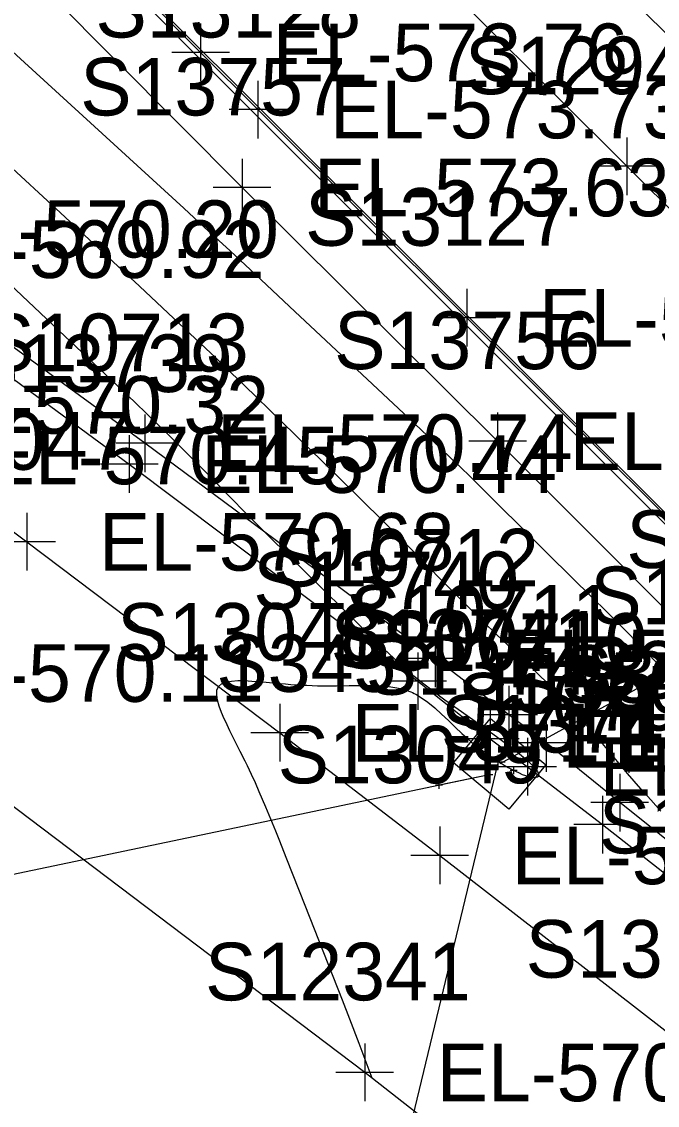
# Model space of a CAD drawing. Extents: x 1729869 to 1735532, y 648588 to 653771.
# Drawn here: x 1730945.5 to 1730989.6, y 652237.7 to 652312.9 of the extents above; entities that cross this region are included whole.
import ezdxf

# ---------------------------------------------------------------- set-up
doc = ezdxf.new("R2010")
doc.units = 0
for name, color, linetype in [('SURVEY - CENTERLINE - Preliminary', 7, 'Continuous'), ('SURVEY - CONTOURS - Intermediate with optional Text', 7, 'Continuous'), ('SURVEY - DRAINAGE - Area Shapes', 7, 'Continuous'), ('SURVEY - DRAINAGE - Storm Sewer', 7, 'Continuous'), ('SURVEY - DRAINAGE - Storm Sewer - Points - Locators', 7, 'Continuous'), ('SURVEY - DRAINAGE - Storm Sewer - Points - Numbers', 7, 'Continuous'), ('SURVEY - DRAINAGE - Storm Sewer Text', 7, 'Continuous'), ('SURVEY - DTM - Breaklines', 7, 'Continuous'), ('SURVEY - DTM - Breaklines - Points - Elevations', 7, 'Continuous'), ('SURVEY - DTM - Breaklines - Points - Locators', 7, 'Continuous'), ('SURVEY - DTM - Breaklines - Points - Numbers', 7, 'Continuous'), ('SURVEY - DTM - Spot Points - Point Numbers', 7, 'Continuous'), ('SURVEY - MISCELLANEOUS - Bottom of MH and CB', 7, 'Continuous'), ('SURVEY - MISCELLANEOUS - Bottom of MH and CB - Points - Numbers', 7, 'Continuous'), ('SURVEY - TRANSPORTATION - Features', 7, 'Continuous'), ('SURVEY - TRANSPORTATION - Features - Points - Elevations', 7, 'Continuous'), ('SURVEY - TRANSPORTATION - Features - Points - Locators', 7, 'Continuous'), ('SURVEY - TRANSPORTATION - Features - Points - Numbers', 7, 'Continuous'), ('SURVEY - TRANSPORTATION - Roads', 7, 'Continuous'), ('SURVEY - TRANSPORTATION - Roads - Points - Elevations', 7, 'Continuous'), ('SURVEY - TRANSPORTATION - Roads - Points - Locators', 7, 'Continuous'), ('SURVEY - TRANSPORTATION - Roads - Points - Numbers', 7, 'Continuous')]:
    doc.layers.add(name, color=color, linetype=linetype)

msp = doc.modelspace()

# ---------------------------------------------------------------- linework, layer by layer
at = {"layer": 'SURVEY - CENTERLINE - Preliminary'}
msp.add_line((1730712.736, 652555.602), (1731137.475, 652131.737), dxfattribs=at)
at = {"layer": 'SURVEY - CONTOURS - Intermediate with optional Text'}
for points in [[(1730989.724, 652268.194), (1730988.668, 652269.286), (1730987.552, 652270.43), (1730986.744, 652271.25), (1730986.095, 652271.9), (1730985.017, 652272.97), (1730983.678, 652274.286), (1730981.957, 652275.977), (1730980.665, 652277.256), (1730978.071, 652279.842), (1730977.325, 652280.582), (1730976.632, 652281.262), (1730975.873, 652281.999), (1730975.298, 652282.55), (1730974.516, 652283.291), (1730972.325, 652285.353), (1730969.086, 652288.392), (1730964.421, 652292.773), (1730961.677, 652295.334), (1730959.917, 652296.971), (1730958.123, 652298.63), (1730956.708, 652299.931), (1730945.655, 652310.045), (1730942.241, 652313.159)], [(1730989.814, 652258.086), (1730989.12, 652258.861), (1730988.435, 652259.636), (1730987.97, 652260.17), (1730987.521, 652260.691), (1730987.164, 652261.112), (1730985.767, 652262.775), (1730985.266, 652263.366), (1730984.776, 652263.934), (1730984.286, 652264.491), (1730983.946, 652264.871), (1730983.604, 652265.245), (1730983.191, 652265.688), (1730982.947, 652265.945), (1730982.699, 652266.202), (1730982.448, 652266.459), (1730981.933, 652266.978), (1730981.34, 652267.563), (1730980.724, 652268.159), (1730980.025, 652268.828), (1730978.398, 652270.375), (1730977.547, 652271.193), (1730976.818, 652271.904), (1730976.295, 652272.421), (1730975.653, 652273.063), (1730974.673, 652274.053), (1730972.527, 652276.225), (1730971.527, 652277.231), (1730970.598, 652278.157), (1730968.982, 652279.752), (1730967.323, 652281.383), (1730963.506, 652285.113), (1730960.897, 652287.65), (1730960.006, 652288.509), (1730958.924, 652289.542), (1730957.506, 652290.884), (1730956.018, 652292.284), (1730953.624, 652294.523), (1730951.813, 652296.207), (1730948.152, 652299.605), (1730944.195, 652303.276)], [(1730969.778, 652239.546), (1730968.872, 652241.944), (1730968.227, 652243.635), (1730967.713, 652244.962), (1730965.141, 652251.523), (1730963.871, 652254.751), (1730963.324, 652256.125), (1730963.096, 652256.688), (1730962.867, 652257.25), (1730962.637, 652257.808), (1730962.406, 652258.36), (1730962.175, 652258.902), (1730961.944, 652259.433), (1730961.673, 652260.042), (1730961.4, 652260.636), (1730961.123, 652261.222), (1730960.96, 652261.559), (1730960.627, 652262.232), (1730959.914, 652263.66), (1730959.712, 652264.074), (1730959.615, 652264.281), (1730959.519, 652264.489), (1730959.326, 652264.937), (1730959.163, 652265.371), (1730959.047, 652265.78), (1730958.991, 652266.151), (1730959.011, 652266.472), (1730959.122, 652266.73), (1730959.334, 652266.918), (1730959.636, 652267.043), (1730960.012, 652267.115), (1730960.448, 652267.144), (1730960.927, 652267.14), (1730961.434, 652267.115), (1730961.814, 652267.087), (1730962.199, 652267.056), (1730963.368, 652266.949), (1730963.758, 652266.915), (1730964.132, 652266.884), (1730964.504, 652266.858), (1730964.874, 652266.835), (1730965.243, 652266.816), (1730965.611, 652266.8), (1730965.978, 652266.79), (1730966.418, 652266.783), (1730966.857, 652266.781), (1730967.297, 652266.783), (1730968.179, 652266.795), (1730969.212, 652266.811), (1730969.8, 652266.808), (1730970.38, 652266.787), (1730970.949, 652266.737), (1730971.5, 652266.65), (1730972.029, 652266.517), (1730972.176, 652266.47), (1730972.32, 652266.417), (1730972.463, 652266.36), (1730972.58, 652266.309), (1730972.695, 652266.254), (1730972.809, 652266.197), (1730972.923, 652266.135), (1730973.035, 652266.071), (1730973.146, 652266.003), (1730973.645, 652265.656), (1730974.131, 652265.256), (1730974.606, 652264.822), (1730975.075, 652264.369), (1730975.539, 652263.915), (1730976.002, 652263.476), (1730976.346, 652263.168), (1730976.689, 652262.878), (1730977.03, 652262.603), (1730977.369, 652262.345), (1730977.702, 652262.101), (1730978.03, 652261.873), (1730978.355, 652261.656), (1730978.673, 652261.452), (1730978.952, 652261.282), (1730979.227, 652261.123), (1730979.497, 652260.975), (1730979.741, 652260.849), (1730979.978, 652260.736), (1730980.207, 652260.637), (1730980.424, 652260.555), (1730980.627, 652260.492), (1730980.814, 652260.449), (1730980.953, 652260.431), (1730981.076, 652260.428), (1730981.181, 652260.44), (1730981.266, 652260.465), (1730981.327, 652260.505), (1730981.362, 652260.559), (1730981.37, 652260.612), (1730981.36, 652260.674), (1730981.333, 652260.744), (1730981.291, 652260.82), (1730981.234, 652260.902), (1730981.165, 652260.99), (1730981.093, 652261.073), (1730980.969, 652261.204), (1730980.848, 652261.323), (1730980.683, 652261.476), (1730980.502, 652261.635), (1730980.406, 652261.717), (1730980.146, 652261.932), (1730979.866, 652262.156), (1730979.571, 652262.386), (1730979.264, 652262.62), (1730978.947, 652262.856), (1730978.408, 652263.251), (1730977.753, 652263.722), (1730976.766, 652264.421), (1730975.759, 652265.132), (1730975.301, 652265.457), (1730974.838, 652265.79), (1730974.375, 652266.13), (1730973.915, 652266.474), (1730973.379, 652266.891), (1730973.05, 652267.156), (1730972.685, 652267.459), (1730972.376, 652267.723), (1730972.273, 652267.813), (1730971.815, 652268.22), (1730971.353, 652268.642), (1730970.887, 652269.077), (1730970.42, 652269.522), (1730969.952, 652269.973), (1730969.144, 652270.76), (1730966.398, 652273.454), (1730963.788, 652276.009), (1730962.798, 652276.985), (1730962.333, 652277.447), (1730962.014, 652277.766), (1730961.126, 652278.66), (1730959.806, 652280.003), (1730958.326, 652281.51), (1730957.454, 652282.394), (1730956.581, 652283.272), (1730955.72, 652284.129), (1730954.927, 652284.907), (1730954.174, 652285.637), (1730953.311, 652286.463), (1730952.003, 652287.705), (1730948.447, 652291.062), (1730942.487, 652296.674)]]:
    msp.add_lwpolyline(points, dxfattribs=at)
at = {"layer": 'SURVEY - DRAINAGE - Area Shapes'}
msp.add_lwpolyline([(1731097.142, 652171.409), (1731011.148, 652256.97), (1730865.03, 652403.158), (1730749.606, 652518.939), (1730781.764, 652550.883), (1730851.291, 652571.58), (1730949.072, 652515.98), (1730982.838, 652438.563), (1731020.351, 652368.14), (1731165.291, 652192.393), (1731281.807, 652137.032), (1731316.797, 652088.672), (1731252.279, 652032.718), (1731179.777, 652109.245)], close=True, dxfattribs=at)
at = {"layer": 'SURVEY - DRAINAGE - Storm Sewer'}
for p, q in [((1731036.514, 652293.091), (1730978.641, 652261.364)), ((1730978.641, 652261.364), (1730978.641, 652261.364)), ((1730977.902, 652260.607), (1730905.157, 652245.342)), ((1730977.902, 652260.607), (1730974.428, 652259.878))]:
    msp.add_line(p, q, dxfattribs=at)
msp.add_lwpolyline([(1730975.44, 652261.437), (1730978.01, 652264.503), (1730981.842, 652261.291), (1730979.272, 652258.225), (1730975.44, 652261.437)], dxfattribs=at)
at = {"layer": 'SURVEY - DRAINAGE - Storm Sewer - Points - Locators'}
for p, q in [((1730979.858, 652260.894), (1730979.358, 652260.894)), ((1730979.608, 652260.644), (1730979.608, 652261.144)), ((1730979.608, 652260.894), (1730979.608, 652260.894)), ((1730979.608, 652260.894), (1730979.608, 652260.894)), ((1730987.876, 652260.981), (1730987.376, 652260.981)), ((1730987.626, 652260.731), (1730987.626, 652261.231)), ((1730987.626, 652260.981), (1730987.626, 652260.981)), ((1730987.626, 652260.981), (1730987.626, 652260.981)), ((1730978.152, 652260.607), (1730977.652, 652260.607)), ((1730978.152, 652260.607), (1730977.652, 652260.607)), ((1730977.902, 652260.357), (1730977.902, 652260.857)), ((1730977.902, 652260.357), (1730977.902, 652260.857)), ((1730977.902, 652260.607), (1730977.902, 652260.607)), ((1730977.902, 652260.607), (1730977.902, 652260.607)), ((1730977.902, 652260.607), (1730977.902, 652260.607)), ((1730977.902, 652260.607), (1730977.902, 652260.607)), ((1730974.678, 652259.878), (1730974.178, 652259.878)), ((1730974.428, 652259.628), (1730974.428, 652260.128)), ((1730974.428, 652259.878), (1730974.428, 652259.878)), ((1730974.428, 652259.878), (1730974.428, 652259.878))]:
    msp.add_line(p, q, dxfattribs=at)
at = {"layer": 'SURVEY - DRAINAGE - Storm Sewer Text'}
msp.add_lwpolyline([(1730978.482, 652261.34), (1730966.252, 652210.501), (1731014.695, 652157.721)], dxfattribs=at)
at = {"layer": 'SURVEY - DTM - Breaklines'}
msp.add_lwpolyline([(1731001.804, 652246.837), (1730986.97, 652258.675), (1730981.863, 652262.82), (1730979.27, 652264.774), (1730974.15, 652268.679), (1730954.012, 652283.621), (1730933.622, 652298.476), (1730913.393, 652313.326), (1730892.983, 652327.762), (1730872.274, 652341.974), (1730851.38, 652356.104), (1730830.504, 652369.859), (1730809.435, 652383.476), (1730788.147, 652396.932), (1730766.91, 652410.117), (1730745.474, 652423.147), (1730723.671, 652435.774), (1730701.831, 652448.311), (1730680.069, 652460.611)], dxfattribs=at)
at = {"layer": 'SURVEY - DTM - Breaklines - Points - Locators'}
for p, q in [((1730954.012, 652285.621), (1730954.012, 652281.621)), ((1730956.012, 652283.621), (1730952.012, 652283.621)), ((1730974.15, 652270.679), (1730974.15, 652266.679)), ((1730976.15, 652268.679), (1730972.15, 652268.679)), ((1730979.27, 652266.774), (1730979.27, 652262.774)), ((1730981.27, 652264.774), (1730977.27, 652264.774)), ((1730981.863, 652264.82), (1730981.863, 652260.82)), ((1730983.863, 652262.82), (1730979.863, 652262.82)), ((1730986.97, 652260.675), (1730986.97, 652256.675)), ((1730988.97, 652258.675), (1730984.97, 652258.675))]:
    msp.add_line(p, q, dxfattribs=at)
at = {"layer": 'SURVEY - MISCELLANEOUS - Bottom of MH and CB'}
for p, q in [((1730978.52, 652260.981), (1730978.52, 652261.981)), ((1730979.02, 652261.481), (1730978.02, 652261.481)), ((1730978.52, 652261.481), (1730978.52, 652261.481)), ((1730978.52, 652261.481), (1730978.52, 652261.481))]:
    msp.add_line(p, q, dxfattribs=at)
at = {"layer": 'SURVEY - TRANSPORTATION - Features'}
for points in [[(1730835.6, 652466.493), (1730856.805, 652445.317), (1730878.032, 652424.109), (1730899.189, 652402.834), (1730920.407, 652381.638), (1730941.598, 652360.404), (1730962.875, 652339.272), (1730984.142, 652318.113), (1731005.396, 652296.96), (1731008.075, 652296.352)], [(1731047.725, 652209.413), (1731050.352, 652211.959), (1731031.534, 652230.733), (1731013.814, 652248.346), (1730996.168, 652266.058), (1730978.494, 652283.764), (1730960.753, 652301.374), (1730943.107, 652319.11), (1730925.408, 652336.717), (1730907.681, 652354.359), (1730890.139, 652372.168), (1730872.363, 652389.742), (1730854.712, 652407.49), (1730837.083, 652425.187), (1730819.286, 652442.675), (1730801.527, 652460.322)], [(1730679.148, 652458.959), (1730700.909, 652446.658), (1730722.72, 652434.139), (1730744.445, 652421.455), (1730765.867, 652408.433), (1730787.104, 652395.248), (1730808.362, 652381.812), (1730829.417, 652368.203), (1730850.292, 652354.449), (1730871.15, 652340.343), (1730891.852, 652326.16), (1730912.257, 652311.717), (1730932.625, 652297.091), (1730952.92, 652282.174), (1730972.943, 652267.104), (1730977.983, 652263.095), (1730980.577, 652261.164), (1730985.786, 652257.149), (1731000.693, 652245.44)]]:
    msp.add_lwpolyline(points, dxfattribs=at)
at = {"layer": 'SURVEY - TRANSPORTATION - Features - Points - Locators'}
for p, q in [((1730960.753, 652303.374), (1730960.753, 652299.374)), ((1730962.753, 652301.374), (1730958.753, 652301.374)), ((1730978.494, 652285.764), (1730978.494, 652281.764)), ((1730952.92, 652284.174), (1730952.92, 652280.174)), ((1730980.494, 652283.764), (1730976.494, 652283.764)), ((1730954.92, 652282.174), (1730950.92, 652282.174)), ((1730972.943, 652269.104), (1730972.943, 652265.104)), ((1730974.943, 652267.104), (1730970.943, 652267.104)), ((1730977.983, 652265.095), (1730977.983, 652261.095)), ((1730980.577, 652263.164), (1730980.577, 652259.164)), ((1730979.983, 652263.095), (1730975.983, 652263.095)), ((1730982.577, 652261.164), (1730978.577, 652261.164)), ((1730985.786, 652259.149), (1730985.786, 652255.149)), ((1730987.786, 652257.149), (1730983.786, 652257.149))]:
    msp.add_line(p, q, dxfattribs=at)
at = {"layer": 'SURVEY - TRANSPORTATION - Roads'}
for points in [[(1730831.15, 652458.88), (1730843.882, 652446.168), (1730863.714, 652426.414), (1730875.025, 652415.105), (1730899.039, 652391.043), (1730910.369, 652379.748), (1730935.764, 652354.333), (1730956.03, 652334.21), (1730971.982, 652318.295), (1730987.466, 652302.848), (1731007.326, 652283.108), (1731032.831, 652257.697), (1731045.572, 652244.982), (1731076.702, 652213.886), (1731092.244, 652198.318)], [(1731097.861, 652171.053), (1731071.042, 652197.973), (1731062.56, 652206.46), (1731042.759, 652226.258), (1731034.268, 652234.739), (1731025.766, 652243.207), (1731017.244, 652251.657), (1730998.779, 652269.963), (1730976.367, 652292.329), (1730961.856, 652306.785), (1730957.876, 652310.753), (1730953.651, 652315.013), (1730930.881, 652337.876), (1730922.712, 652345.955), (1730897.696, 652370.816), (1730890.153, 652378.304), (1730871.708, 652396.621), (1730863.262, 652405.143), (1730856.224, 652412.244), (1730837.876, 652430.653), (1730835.053, 652433.485), (1730822.235, 652446.112)], [(1731241.27, 651992.69), (1731223.347, 652011.521), (1731199.624, 652035.873), (1731178.27, 652056.939), (1731168.217, 652066.679), (1731158.163, 652076.419), (1731140.702, 652092.881), (1731127.539, 652105.157), (1731108.457, 652122.813), (1731083.234, 652145.604), (1731065.183, 652161.415), (1731056.096, 652169.25), (1731043.894, 652179.597), (1731028.642, 652192.531), (1730997.607, 652217.755), (1730969.266, 652239.947), (1730932.567, 652267.672), (1730908.358, 652285.385), (1730872.323, 652310.622), (1730852.595, 652324.285), (1730842.714, 652331.091), (1730807.686, 652354.257)], [(1730937.809, 652282.776), (1730945.81, 652276.779), (1730963.367, 652263.526), (1730974.477, 652255.012), (1730991.852, 652241.521), (1731005.937, 652230.318), (1731010.622, 652226.57), (1731016.868, 652221.574), (1731021.553, 652217.826), (1731029.304, 652211.51), (1731038.59, 652203.912), (1731049.424, 652195.047), (1731054.02, 652191.192), (1731055.535, 652189.887), (1731064.626, 652182.057), (1731072.201, 652175.531), (1731076.714, 652171.579)]]:
    msp.add_lwpolyline(points, dxfattribs=at)
at = {"layer": 'SURVEY - TRANSPORTATION - Roads - Points - Locators'}
for p, q in [((1730957.876, 652312.753), (1730957.876, 652308.753)), ((1730959.876, 652310.753), (1730955.876, 652310.753)), ((1730961.856, 652308.785), (1730961.856, 652304.785)), ((1730963.856, 652306.785), (1730959.856, 652306.785)), ((1730987.466, 652304.848), (1730987.466, 652300.848)), ((1730989.466, 652302.848), (1730985.466, 652302.848)), ((1730976.367, 652294.329), (1730976.367, 652290.329)), ((1730978.367, 652292.329), (1730974.367, 652292.329)), ((1730945.81, 652278.779), (1730945.81, 652274.779)), ((1730947.81, 652276.779), (1730943.81, 652276.779)), ((1730963.367, 652265.526), (1730963.367, 652261.526)), ((1730965.367, 652263.526), (1730961.367, 652263.526)), ((1730974.477, 652257.012), (1730974.477, 652253.012)), ((1730976.477, 652255.012), (1730972.477, 652255.012)), ((1730969.266, 652241.947), (1730969.266, 652237.947)), ((1730971.266, 652239.947), (1730967.266, 652239.947))]:
    msp.add_line(p, q, dxfattribs=at)

# ---------------------------------------------------------------- texts
at = {"layer": 'SURVEY - DRAINAGE - Storm Sewer - Points - Numbers'}
for s, p in [('S345', (1730958.969, 652266.364)), ('S347', (1730984.608, 652265.894)), ('S349', (1730982.902, 652265.607)), ('S349', (1730982.902, 652265.607)), ('S350', (1730979.428, 652264.878))]:
    msp.add_text(s, height=4, dxfattribs=at).set_placement(p)
at = {"layer": 'SURVEY - DTM - Breaklines - Points - Elevations'}
for s, p in [('EL-570.20', (1730938.622, 652296.476)), ('EL-570.74', (1730959.012, 652281.621)), ('EL-571.37', (1730979.15, 652266.679)), ('EL-571.46', (1730984.27, 652262.774)), ('EL-571.54', (1730986.863, 652260.82))]:
    msp.add_text(s, height=4, dxfattribs=at).set_placement(p)
at = {"layer": 'SURVEY - DTM - Breaklines - Points - Numbers'}
for s, p in [('S10713', (1730942.772, 652288.621)), ('S10712', (1730962.91, 652273.679)), ('S10711', (1730968.188, 652269.774)), ('S10710', (1730970.45, 652267.82)), ('S10709', (1730975.715, 652263.675))]:
    msp.add_text(s, height=4, dxfattribs=at).set_placement(p)
at = {"layer": 'SURVEY - DTM - Spot Points - Point Numbers'}
msp.add_text('S108', height=4, dxfattribs=at).set_placement((1730985.518, 652255.148))
at = {"layer": 'SURVEY - MISCELLANEOUS - Bottom of MH and CB - Points - Numbers'}
msp.add_text('S20011', height=4, dxfattribs=at).set_placement((1730967.438, 652267.981))
at = {"layer": 'SURVEY - TRANSPORTATION - Features - Points - Elevations'}
for s, p in [('EL-573.63', (1730965.753, 652299.374)), ('EL-569.92', (1730937.625, 652295.091)), ('EL-573.48', (1730983.494, 652281.764)), ('EL-570.44', (1730957.92, 652280.174)), ('EL-570.99', (1730977.943, 652265.104)), ('EL-570.90', (1730982.983, 652261.095)), ('EL-570.93', (1730985.577, 652259.164))]:
    msp.add_text(s, height=4, dxfattribs=at).set_placement(p)
at = {"layer": 'SURVEY - TRANSPORTATION - Features - Points - Numbers'}
for s, p in [('S13757', (1730949.513, 652306.374)), ('S13756', (1730967.144, 652288.764)), ('S13739', (1730941.665, 652287.174)), ('S13740', (1730961.53, 652272.104)), ('S13755', (1730984.928, 652271.058)), ('S13741', (1730966.901, 652268.095)), ('S13742', (1730969.337, 652266.164)), ('S13743', (1730974.546, 652262.149))]:
    msp.add_text(s, height=4, dxfattribs=at).set_placement(p)
at = {"layer": 'SURVEY - TRANSPORTATION - Roads - Points - Elevations'}
for s, p in [('EL-573.76', (1730962.876, 652308.753)), ('EL-573.73', (1730966.856, 652304.785)), ('EL-573.65', (1730981.367, 652290.329)), ('EL-570.32', (1730937.947, 652284.289)), ('EL-570.45', (1730942.809, 652280.776)), ('EL-570.68', (1730950.81, 652274.779)), ('EL-570.11', (1730937.567, 652265.672)), ('EL-571.10', (1730968.367, 652261.526)), ('EL-571.36', (1730979.477, 652253.012)), ('EL-570.99', (1730974.266, 652237.947))]:
    msp.add_text(s, height=4, dxfattribs=at).set_placement(p)
at = {"layer": 'SURVEY - TRANSPORTATION - Roads - Points - Numbers'}
for s, p in [('S13128', (1730950.569, 652311.785)), ('S12945', (1730976.226, 652307.848)), ('S13127', (1730965.127, 652297.329)), ('S13047', (1730934.57, 652281.779)), ('S13126', (1730987.429, 652274.963)), ('S13048', (1730952.08, 652268.526)), ('S13049', (1730963.222, 652260.012)), ('S13050', (1730980.439, 652246.521)), ('S12341', (1730958.184, 652244.947))]:
    msp.add_text(s, height=4, dxfattribs=at).set_placement(p)

doc.saveas('drawing.dxf')
